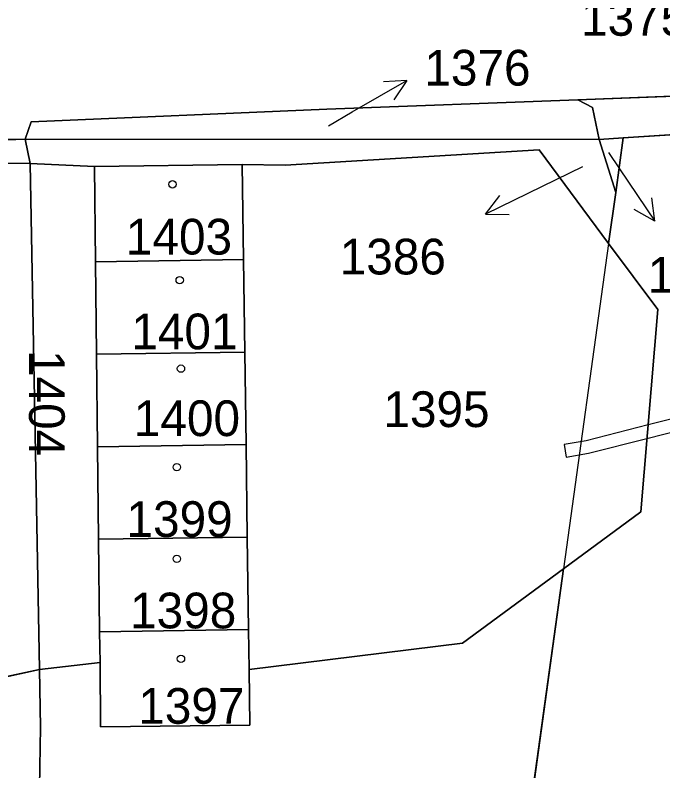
# Model space of a CAD drawing. Extents: x -689422 to -685210, y -987725 to -982160.
# Drawn here: x -687068.64 to -687037.8, y -985222.14 to -985186.18 of the extents above; entities that cross this region are included whole.
import ezdxf

# ---------------------------------------------------------------- set-up
doc = ezdxf.new("R2010")
doc.units = 0
for name, color, linetype in [('KN_Budovy', 7, 'Continuous'), ('KN_Hranice_parcel', 7, 'Continuous'), ('KN_Hranice_parcel_vnitrni_kresba', 7, 'Continuous'), ('KN_Parcelni cisla', 7, 'Continuous'), ('KN_Parcelni cisla_sipky', 7, 'Continuous'), ('KN_Polygon parcely', 7, 'Continuous'), ('KN_POZEMKY_OSTATNI PLOCHA', 7, 'Continuous'), ('KN_POZEMKY_ZAHRADA', 7, 'Continuous'), ('KN_POZEMKY_ZASTAVENA PLOCHA', 7, 'Continuous'), ('KN_VYUZITI_16_ostatni plocha_silnice', 7, 'Continuous'), ('KN_VYUZITI_17_ostatni plocha_ostatni komunikace', 7, 'Continuous'), ('KN_VYUZITI_23_ostatni plocha_manipulacni plocha', 7, 'Continuous'), ('KN_VYUZITI_26_ostatni plocha_jina plocha', 7, 'Continuous'), ('KN_Věcná břemena k části', 7, 'Continuous'), ('KN_Značky budov', 7, 'Continuous')]:
    doc.layers.add(name, color=color, linetype=linetype)

msp = doc.modelspace()

# ---------------------------------------------------------------- linework, layer by layer
at = {"layer": 'KN_Budovy'}
for points in [[(-687064.82, -985197.91), (-687057.77, -985197.81), (-687057.83, -985193.28), (-687064.87, -985193.38)], [(-687064.77, -985202.31), (-687057.71, -985202.21), (-687057.77, -985197.81), (-687064.82, -985197.91)], [(-687064.72, -985206.72), (-687057.65, -985206.61), (-687057.71, -985202.21), (-687064.77, -985202.31)], [(-687064.67, -985211.12), (-687057.59, -985211.02), (-687057.65, -985206.61), (-687064.72, -985206.72)], [(-687064.62, -985215.52), (-687057.53, -985215.42), (-687057.59, -985211.02), (-687064.67, -985211.12)], [(-687064.6, -985216.99), (-687064.57, -985220.04), (-687057.47, -985219.97), (-687057.5, -985217.32), (-687057.53, -985215.42), (-687064.62, -985215.52)]]:
    msp.add_lwpolyline(points, close=True, dxfattribs=at)
at = {"layer": 'KN_Hranice_parcel'}
for p, q in [((-687041.85, -985190.2), (-687030.97, -985189.8)), ((-687032.82, -985191.57), (-687039.69, -985192.02)), ((-687068.16, -985192.08), (-687098.39, -985193.1)), ((-687040.84, -985192.09), (-687068.16, -985192.08)), ((-687068.16, -985192.08), (-687067.92, -985193.23)), ((-687040.84, -985192.09), (-687039.69, -985192.02)), ((-687040.05, -985194.62), (-687040.84, -985192.09)), ((-687039.69, -985192.02), (-687040.05, -985194.62)), ((-687043.69, -985192.58), (-687040.39, -985197.04)), ((-687067.92, -985193.23), (-687098.39, -985193.1)), ((-687067.92, -985193.23), (-687064.87, -985193.38)), ((-687067.48, -985217.31), (-687067.92, -985193.23)), ((-687064.87, -985193.38), (-687057.83, -985193.28)), ((-687064.87, -985193.38), (-687064.82, -985197.91)), ((-687057.83, -985193.28), (-687057.77, -985197.81)), ((-687040.05, -985194.62), (-687040.39, -985197.04)), ((-687057.77, -985197.81), (-687064.82, -985197.91)), ((-687064.82, -985197.91), (-687064.77, -985202.31)), ((-687057.77, -985197.81), (-687057.71, -985202.21)), ((-687057.71, -985202.21), (-687064.77, -985202.31)), ((-687064.77, -985202.31), (-687064.72, -985206.72)), ((-687057.71, -985202.21), (-687057.65, -985206.61)), ((-687057.65, -985206.61), (-687064.72, -985206.72)), ((-687057.65, -985206.61), (-687057.59, -985211.02)), ((-687064.72, -985206.72), (-687064.67, -985211.12)), ((-687057.59, -985211.02), (-687064.67, -985211.12)), ((-687064.67, -985211.12), (-687064.62, -985215.52)), ((-687057.59, -985211.02), (-687057.53, -985215.42)), ((-687042.53, -985212.52), (-687044.91, -985229.69)), ((-687057.53, -985215.42), (-687064.62, -985215.52)), ((-687064.62, -985215.52), (-687064.6, -985216.99)), ((-687057.53, -985215.42), (-687057.5, -985217.32)), ((-687064.6, -985216.99), (-687067.48, -985217.31)), ((-687067.48, -985217.31), (-687081.11, -985220.31)), ((-687057.5, -985217.32), (-687057.47, -985219.97))]:
    msp.add_line(p, q, dxfattribs=at)
for points in [[(-687068.16, -985192.08), (-687067.87, -985191.25), (-687053.8, -985190.65), (-687041.85, -985190.2)], [(-687041.85, -985190.2), (-687041.15, -985190.57), (-687040.84, -985192.09)], [(-687154.89, -985195.28), (-687124.89, -985193.42), (-687098.23, -985192.41), (-687068.16, -985192.08)], [(-687057.83, -985193.28), (-687055.79, -985193.31), (-687043.69, -985192.58)], [(-687040.39, -985197.04), (-687038.05, -985200.19), (-687038.85, -985209.81), (-687042.53, -985212.52)], [(-687042.53, -985212.52), (-687047.35, -985216.07), (-687057.5, -985217.32)], [(-687057.47, -985219.97), (-687064.57, -985220.04), (-687064.6, -985216.99)], [(-687067.48, -985217.31), (-687067.43, -985220.06), (-687067.48, -985222.91), (-687086.98, -985225.63), (-687091.25, -985226.88), (-687093.25, -985227.3), (-687095.7, -985228.4), (-687099.46, -985230.49)]]:
    msp.add_lwpolyline(points, dxfattribs=at)
at = {"layer": 'KN_Hranice_parcel_vnitrni_kresba'}
msp.add_line((-687040.39, -985197.04), (-687042.53, -985212.52), dxfattribs=at)
at = {"layer": 'KN_Parcelni cisla_sipky'}
for p, q in [((-687052.59, -985190.78), (-687049.991, -985189.28)), ((-687049.991, -985189.28), (-687051.109, -985189.347)), ((-687049.991, -985189.28), (-687050.608, -985190.214)), ((-687053.72, -985191.45), (-687052.59, -985190.78)), ((-687040.4, -985192.72), (-687039.87, -985193.49)), ((-687041.63, -985193.4), (-687043.55, -985194.34)), ((-687039.87, -985193.49), (-687038.192, -985195.978)), ((-687043.55, -985194.34), (-687046.247, -985195.656)), ((-687046.247, -985195.656), (-687045.567, -985194.766)), ((-687038.192, -985195.978), (-687038.337, -985194.868)), ((-687038.192, -985195.978), (-687039.167, -985195.428)), ((-687046.247, -985195.656), (-687045.128, -985195.667))]:
    msp.add_line(p, q, dxfattribs=at)
at = {"layer": 'KN_Polygon parcely'}
for points in [[(-687256.3, -985199.65), (-687212.53, -985197.41), (-687211.62, -985197.36), (-687211.67, -985196.82), (-687202.42, -985196.44), (-687203.03, -985197.45), (-687201.8, -985197.24), (-687177.74, -985196.23), (-687154.89, -985195.28), (-687124.89, -985193.42), (-687098.23, -985192.41), (-687068.16, -985192.08), (-687067.87, -985191.25), (-687053.8, -985190.65), (-687041.85, -985190.2), (-687030.97, -985189.8)], [(-687046.14, -985274.39), (-687037.71, -985234.52), (-687034.84, -985210.2), (-687032.75, -985192.54), (-687032.82, -985191.57), (-687039.69, -985192.02), (-687040.05, -985194.62), (-687040.39, -985197.04), (-687038.05, -985200.19), (-687038.85, -985209.81), (-687042.53, -985212.52), (-687044.91, -985229.69), (-687053.52, -985273.21)], [(-687044.91, -985229.69), (-687042.53, -985212.52), (-687047.35, -985216.07), (-687057.5, -985217.32), (-687057.47, -985219.97), (-687064.57, -985220.04), (-687064.6, -985216.99), (-687067.48, -985217.31), (-687067.43, -985220.06), (-687067.48, -985222.91)]]:
    msp.add_lwpolyline(points, dxfattribs=at)
for points in [[(-687032.82, -985191.57), (-687030.97, -985189.8), (-687041.85, -985190.2), (-687041.15, -985190.57), (-687040.84, -985192.09), (-687039.69, -985192.02)], [(-687068.16, -985192.08), (-687040.84, -985192.09), (-687041.15, -985190.57), (-687041.85, -985190.2), (-687053.8, -985190.65), (-687067.87, -985191.25)], [(-687154.89, -985195.28), (-687124.65, -985194.13), (-687098.39, -985193.1), (-687068.16, -985192.08), (-687098.23, -985192.41), (-687124.89, -985193.42)], [(-687098.39, -985193.1), (-687067.92, -985193.23), (-687068.16, -985192.08)], [(-687068.16, -985192.08), (-687067.92, -985193.23), (-687064.87, -985193.38), (-687057.83, -985193.28), (-687055.79, -985193.31), (-687043.69, -985192.58), (-687040.39, -985197.04), (-687040.05, -985194.62), (-687040.84, -985192.09)], [(-687040.05, -985194.62), (-687039.69, -985192.02), (-687040.84, -985192.09)], [(-687057.65, -985206.61), (-687057.59, -985211.02), (-687057.53, -985215.42), (-687057.5, -985217.32), (-687047.35, -985216.07), (-687042.53, -985212.52), (-687038.85, -985209.81), (-687038.05, -985200.19), (-687040.39, -985197.04), (-687043.69, -985192.58), (-687055.79, -985193.31), (-687057.83, -985193.28), (-687057.77, -985197.81), (-687057.71, -985202.21)], [(-687081.11, -985220.31), (-687067.48, -985217.31), (-687067.92, -985193.23), (-687098.39, -985193.1), (-687099.36, -985226.95)], [(-687067.48, -985217.31), (-687064.6, -985216.99), (-687064.62, -985215.52), (-687064.67, -985211.12), (-687064.72, -985206.72), (-687064.77, -985202.31), (-687064.82, -985197.91), (-687064.87, -985193.38), (-687067.92, -985193.23)], [(-687064.87, -985193.38), (-687064.82, -985197.91), (-687057.77, -985197.81), (-687057.83, -985193.28)], [(-687064.82, -985197.91), (-687064.77, -985202.31), (-687057.71, -985202.21), (-687057.77, -985197.81)], [(-687064.77, -985202.31), (-687064.72, -985206.72), (-687057.65, -985206.61), (-687057.71, -985202.21)], [(-687064.72, -985206.72), (-687064.67, -985211.12), (-687057.59, -985211.02), (-687057.65, -985206.61)], [(-687064.67, -985211.12), (-687064.62, -985215.52), (-687057.53, -985215.42), (-687057.59, -985211.02)], [(-687064.62, -985215.52), (-687064.6, -985216.99), (-687064.57, -985220.04), (-687057.47, -985219.97), (-687057.5, -985217.32), (-687057.53, -985215.42)], [(-687067.48, -985217.31), (-687081.11, -985220.31), (-687099.36, -985226.95), (-687099.46, -985230.49), (-687095.7, -985228.4), (-687093.25, -985227.3), (-687091.25, -985226.88), (-687086.98, -985225.63), (-687067.48, -985222.91), (-687067.43, -985220.06)]]:
    msp.add_lwpolyline(points, close=True, dxfattribs=at)
at = {"layer": 'KN_POZEMKY_OSTATNI PLOCHA'}
for p, q in [((-687041.85, -985190.2), (-687030.97, -985189.8)), ((-687030.97, -985189.8), (-687041.85, -985190.2)), ((-687053.8, -985190.65), (-687041.85, -985190.2)), ((-687041.85, -985190.2), (-687053.8, -985190.65)), ((-687041.15, -985190.57), (-687041.85, -985190.2)), ((-687041.85, -985190.2), (-687041.15, -985190.57)), ((-687067.87, -985191.25), (-687053.8, -985190.65)), ((-687053.8, -985190.65), (-687067.87, -985191.25)), ((-687040.84, -985192.09), (-687041.15, -985190.57)), ((-687041.15, -985190.57), (-687040.84, -985192.09)), ((-687068.16, -985192.08), (-687067.87, -985191.25)), ((-687067.87, -985191.25), (-687068.16, -985192.08)), ((-687039.69, -985192.02), (-687032.82, -985191.57)), ((-687032.82, -985191.57), (-687039.69, -985192.02)), ((-687068.16, -985192.08), (-687098.39, -985193.1)), ((-687098.39, -985193.1), (-687068.16, -985192.08)), ((-687098.23, -985192.41), (-687068.16, -985192.08)), ((-687068.16, -985192.08), (-687098.23, -985192.41)), ((-687040.84, -985192.09), (-687068.16, -985192.08)), ((-687068.16, -985192.08), (-687067.92, -985193.23)), ((-687067.92, -985193.23), (-687068.16, -985192.08)), ((-687068.16, -985192.08), (-687040.84, -985192.09)), ((-687039.69, -985192.02), (-687040.84, -985192.09)), ((-687040.84, -985192.09), (-687039.69, -985192.02)), ((-687040.05, -985194.62), (-687040.84, -985192.09)), ((-687040.84, -985192.09), (-687040.05, -985194.62)), ((-687040.05, -985194.62), (-687039.69, -985192.02)), ((-687039.69, -985192.02), (-687040.05, -985194.62)), ((-687055.79, -985193.31), (-687043.69, -985192.58)), ((-687043.69, -985192.58), (-687055.79, -985193.31)), ((-687043.69, -985192.58), (-687040.39, -985197.04)), ((-687040.39, -985197.04), (-687043.69, -985192.58)), ((-687067.92, -985193.23), (-687098.39, -985193.1)), ((-687064.87, -985193.38), (-687067.92, -985193.23)), ((-687067.92, -985193.23), (-687064.87, -985193.38)), ((-687067.48, -985217.31), (-687067.92, -985193.23)), ((-687057.83, -985193.28), (-687064.87, -985193.38)), ((-687064.87, -985193.38), (-687064.82, -985197.91)), ((-687057.77, -985197.81), (-687057.83, -985193.28)), ((-687057.83, -985193.28), (-687055.79, -985193.31)), ((-687055.79, -985193.31), (-687057.83, -985193.28)), ((-687040.39, -985197.04), (-687040.05, -985194.62)), ((-687040.05, -985194.62), (-687040.39, -985197.04)), ((-687038.05, -985200.19), (-687040.39, -985197.04)), ((-687040.39, -985197.04), (-687038.05, -985200.19)), ((-687064.82, -985197.91), (-687064.77, -985202.31)), ((-687057.71, -985202.21), (-687057.77, -985197.81)), ((-687038.85, -985209.81), (-687038.05, -985200.19)), ((-687038.05, -985200.19), (-687038.85, -985209.81)), ((-687064.77, -985202.31), (-687064.72, -985206.72)), ((-687057.65, -985206.61), (-687057.71, -985202.21)), ((-687057.59, -985211.02), (-687057.65, -985206.61)), ((-687064.72, -985206.72), (-687064.67, -985211.12)), ((-687042.53, -985212.52), (-687038.85, -985209.81)), ((-687038.85, -985209.81), (-687042.53, -985212.52)), ((-687064.67, -985211.12), (-687064.62, -985215.52)), ((-687057.53, -985215.42), (-687057.59, -985211.02)), ((-687042.53, -985212.52), (-687047.35, -985216.07)), ((-687047.35, -985216.07), (-687042.53, -985212.52)), ((-687044.91, -985229.69), (-687042.53, -985212.52)), ((-687042.53, -985212.52), (-687044.91, -985229.69)), ((-687064.62, -985215.52), (-687064.6, -985216.99)), ((-687057.5, -985217.32), (-687057.53, -985215.42)), ((-687047.35, -985216.07), (-687057.5, -985217.32)), ((-687057.5, -985217.32), (-687047.35, -985216.07)), ((-687067.48, -985217.31), (-687064.6, -985216.99)), ((-687064.6, -985216.99), (-687067.48, -985217.31)), ((-687064.6, -985216.99), (-687064.57, -985220.04)), ((-687067.43, -985220.06), (-687067.48, -985217.31)), ((-687057.47, -985219.97), (-687057.5, -985217.32)), ((-687064.57, -985220.04), (-687057.47, -985219.97)), ((-687067.48, -985222.91), (-687067.43, -985220.06))]:
    msp.add_line(p, q, dxfattribs=at)
at = {"layer": 'KN_POZEMKY_ZAHRADA'}
for p, q in [((-687098.39, -985193.1), (-687067.92, -985193.23)), ((-687067.92, -985193.23), (-687067.48, -985217.31)), ((-687067.48, -985217.31), (-687081.11, -985220.31)), ((-687081.11, -985220.31), (-687067.48, -985217.31)), ((-687067.48, -985217.31), (-687067.43, -985220.06)), ((-687067.43, -985220.06), (-687067.48, -985222.91))]:
    msp.add_line(p, q, dxfattribs=at)
at = {"layer": 'KN_POZEMKY_ZASTAVENA PLOCHA'}
for p, q in [((-687064.87, -985193.38), (-687057.83, -985193.28)), ((-687064.82, -985197.91), (-687064.87, -985193.38)), ((-687057.83, -985193.28), (-687057.77, -985197.81)), ((-687057.77, -985197.81), (-687064.82, -985197.91)), ((-687064.82, -985197.91), (-687057.77, -985197.81)), ((-687064.77, -985202.31), (-687064.82, -985197.91)), ((-687057.77, -985197.81), (-687057.71, -985202.21)), ((-687057.71, -985202.21), (-687064.77, -985202.31)), ((-687064.77, -985202.31), (-687057.71, -985202.21)), ((-687064.72, -985206.72), (-687064.77, -985202.31)), ((-687057.71, -985202.21), (-687057.65, -985206.61)), ((-687064.72, -985206.72), (-687057.65, -985206.61)), ((-687057.65, -985206.61), (-687064.72, -985206.72)), ((-687057.65, -985206.61), (-687057.59, -985211.02)), ((-687064.67, -985211.12), (-687064.72, -985206.72)), ((-687057.59, -985211.02), (-687064.67, -985211.12)), ((-687064.67, -985211.12), (-687057.59, -985211.02)), ((-687064.62, -985215.52), (-687064.67, -985211.12)), ((-687057.59, -985211.02), (-687057.53, -985215.42)), ((-687064.62, -985215.52), (-687057.53, -985215.42)), ((-687057.53, -985215.42), (-687064.62, -985215.52)), ((-687064.6, -985216.99), (-687064.62, -985215.52)), ((-687057.53, -985215.42), (-687057.5, -985217.32)), ((-687064.57, -985220.04), (-687064.6, -985216.99)), ((-687057.5, -985217.32), (-687057.47, -985219.97)), ((-687057.47, -985219.97), (-687064.57, -985220.04))]:
    msp.add_line(p, q, dxfattribs=at)
at = {"layer": 'KN_VYUZITI_16_ostatni plocha_silnice'}
for p, q in [((-687030.97, -985189.8), (-687041.85, -985190.2)), ((-687041.85, -985190.2), (-687053.8, -985190.65)), ((-687053.8, -985190.65), (-687067.87, -985191.25)), ((-687067.87, -985191.25), (-687068.16, -985192.08)), ((-687068.16, -985192.08), (-687098.39, -985193.1)), ((-687098.39, -985193.1), (-687068.16, -985192.08)), ((-687098.23, -985192.41), (-687068.16, -985192.08)), ((-687068.16, -985192.08), (-687098.23, -985192.41)), ((-687068.16, -985192.08), (-687067.92, -985193.23)), ((-687067.92, -985193.23), (-687098.39, -985193.1))]:
    msp.add_line(p, q, dxfattribs=at)
at = {"layer": 'KN_VYUZITI_17_ostatni plocha_ostatni komunikace'}
for p, q in [((-687041.85, -985190.2), (-687030.97, -985189.8)), ((-687041.15, -985190.57), (-687041.85, -985190.2)), ((-687040.84, -985192.09), (-687041.15, -985190.57)), ((-687039.69, -985192.02), (-687032.82, -985191.57)), ((-687032.82, -985191.57), (-687039.69, -985192.02)), ((-687039.69, -985192.02), (-687040.84, -985192.09)), ((-687040.84, -985192.09), (-687039.69, -985192.02)), ((-687040.05, -985194.62), (-687040.84, -985192.09)), ((-687040.05, -985194.62), (-687039.69, -985192.02)), ((-687039.69, -985192.02), (-687040.05, -985194.62)), ((-687040.39, -985197.04), (-687040.05, -985194.62)), ((-687038.05, -985200.19), (-687040.39, -985197.04)), ((-687038.85, -985209.81), (-687038.05, -985200.19)), ((-687042.53, -985212.52), (-687038.85, -985209.81)), ((-687047.35, -985216.07), (-687042.53, -985212.52)), ((-687044.91, -985229.69), (-687042.53, -985212.52)), ((-687042.53, -985212.52), (-687044.91, -985229.69)), ((-687057.5, -985217.32), (-687047.35, -985216.07)), ((-687067.48, -985217.31), (-687064.6, -985216.99)), ((-687064.6, -985216.99), (-687064.57, -985220.04)), ((-687067.43, -985220.06), (-687067.48, -985217.31)), ((-687057.47, -985219.97), (-687057.5, -985217.32)), ((-687064.57, -985220.04), (-687057.47, -985219.97)), ((-687067.48, -985222.91), (-687067.43, -985220.06))]:
    msp.add_line(p, q, dxfattribs=at)
at = {"layer": 'KN_VYUZITI_23_ostatni plocha_manipulacni plocha'}
for p, q in [((-687067.92, -985193.23), (-687068.16, -985192.08)), ((-687068.16, -985192.08), (-687040.84, -985192.09)), ((-687040.84, -985192.09), (-687040.05, -985194.62)), ((-687043.69, -985192.58), (-687055.79, -985193.31)), ((-687040.39, -985197.04), (-687043.69, -985192.58)), ((-687064.87, -985193.38), (-687067.92, -985193.23)), ((-687057.83, -985193.28), (-687064.87, -985193.38)), ((-687055.79, -985193.31), (-687057.83, -985193.28)), ((-687040.05, -985194.62), (-687040.39, -985197.04))]:
    msp.add_line(p, q, dxfattribs=at)
at = {"layer": 'KN_VYUZITI_26_ostatni plocha_jina plocha'}
for p, q in [((-687053.8, -985190.65), (-687041.85, -985190.2)), ((-687041.85, -985190.2), (-687041.15, -985190.57)), ((-687067.87, -985191.25), (-687053.8, -985190.65)), ((-687041.15, -985190.57), (-687040.84, -985192.09)), ((-687068.16, -985192.08), (-687067.87, -985191.25)), ((-687040.84, -985192.09), (-687068.16, -985192.08)), ((-687055.79, -985193.31), (-687043.69, -985192.58)), ((-687043.69, -985192.58), (-687040.39, -985197.04)), ((-687067.92, -985193.23), (-687064.87, -985193.38)), ((-687067.48, -985217.31), (-687067.92, -985193.23)), ((-687064.87, -985193.38), (-687064.82, -985197.91)), ((-687057.77, -985197.81), (-687057.83, -985193.28)), ((-687057.83, -985193.28), (-687055.79, -985193.31)), ((-687040.39, -985197.04), (-687038.05, -985200.19)), ((-687064.82, -985197.91), (-687064.77, -985202.31)), ((-687057.71, -985202.21), (-687057.77, -985197.81)), ((-687038.05, -985200.19), (-687038.85, -985209.81)), ((-687064.77, -985202.31), (-687064.72, -985206.72)), ((-687057.65, -985206.61), (-687057.71, -985202.21)), ((-687057.59, -985211.02), (-687057.65, -985206.61)), ((-687064.72, -985206.72), (-687064.67, -985211.12)), ((-687038.85, -985209.81), (-687042.53, -985212.52)), ((-687064.67, -985211.12), (-687064.62, -985215.52)), ((-687057.53, -985215.42), (-687057.59, -985211.02)), ((-687042.53, -985212.52), (-687047.35, -985216.07)), ((-687064.62, -985215.52), (-687064.6, -985216.99)), ((-687057.5, -985217.32), (-687057.53, -985215.42)), ((-687047.35, -985216.07), (-687057.5, -985217.32)), ((-687064.6, -985216.99), (-687067.48, -985217.31))]:
    msp.add_line(p, q, dxfattribs=at)
at = {"layer": 'KN_Věcná břemena k části'}
msp.add_lwpolyline([(-687042.4, -985207.21), (-687041.34, -985207.02), (-687038.56, -985206.32), (-687034.4, -985205.26), (-687034.13, -985204.17), (-687034.05, -985203.54), (-687034.84, -985203.77), (-687034.96, -985204.78), (-687038.51, -985205.68), (-687041.46, -985206.44), (-687042.5, -985206.61)], close=True, dxfattribs=at)
at = {"layer": 'KN_Značky budov'}
for centre in [(-687061.147, -985194.229), (-687060.807, -985198.789), (-687060.747, -985202.999), (-687060.947, -985207.689), (-687060.947, -985212.049), (-687060.747, -985216.809)]:
    msp.add_circle(centre, 0.175, dxfattribs=at)

# ---------------------------------------------------------------- texts
at = {"layer": 'KN_Parcelni cisla'}
for s, p in [('1375', (-687041.698, -985187.158)), ('1376', (-687049.16, -985189.53)), ('1403', (-687063.37, -985197.57)), ('1386', (-687053.188, -985198.518)), ('1385', (-687038.53, -985199.388)), ('1401', (-687063.11, -985202.08)), ('1395', (-687051.11, -985205.78)), ('1400', (-687062.99, -985206.21)), ('1399', (-687063.34, -985211.01)), ('1398', (-687063.17, -985215.36)), ('1397', (-687062.78, -985219.9))]:
    msp.add_text(s, height=1.7, dxfattribs=at).set_placement(p)
msp.add_text('1404', height=1.7, rotation=270, dxfattribs=at).set_placement((-687067.98, -985202.11))

doc.saveas('drawing.dxf')
